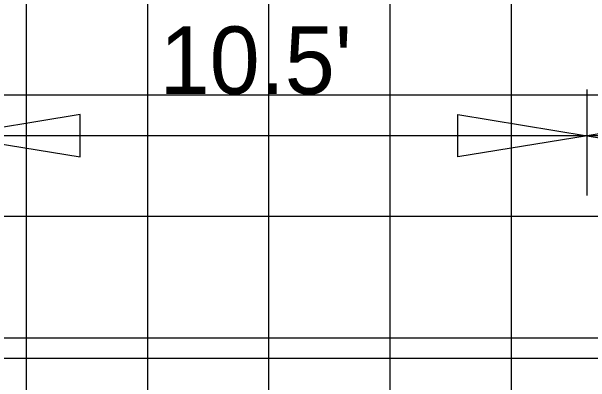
# Model space of a CAD drawing. Extents: x 2193008 to 2198143, y 1236112 to 1237864.
# Drawn here: x 2196486.46 to 2196496.01, y 1237206.38 to 1237212.48 of the extents above; entities that cross this region are included whole.
import ezdxf

# ---------------------------------------------------------------- set-up
doc = ezdxf.new("R2010")
doc.units = 0
for name, color, linetype in [('GSDIMS', 7, 'Continuous'), ('Level 55', 7, 'Continuous'), ('M-ROADS', 7, 'Continuous')]:
    doc.layers.add(name, color=color, linetype=linetype)

msp = doc.modelspace()

# ---------------------------------------------------------------- linework, layer by layer
at = {"layer": 'GSDIMS'}
for p, q in [((2196495.9509, 1237209.4565), (2196495.9509, 1237211.1979)), ((2196495.9509, 1237210.4401), (2196485.4614, 1237210.4401)), ((2196507.9565, 1237210.4401), (2196495.9509, 1237210.4401)), ((2196448.0599, 1237206.777), (2196507.4565, 1237206.777))]:
    msp.add_line(p, q, dxfattribs=at)
for points in [[(2196485.4614, 1237210.4401), (2196487.5898, 1237210.0929), (2196487.5898, 1237210.7872)], [(2196495.9509, 1237210.4401), (2196493.8225, 1237210.0929), (2196493.8225, 1237210.7872)], [(2196495.9509, 1237210.4401), (2196498.0793, 1237210.0929), (2196498.0793, 1237210.7872)]]:
    msp.add_lwpolyline(points, close=True, dxfattribs=at)
at = {"layer": 'M-ROADS'}
for p, q in [((2196486.7065, 1237163.1062), (2196486.7065, 1237223.1062)), ((2196488.7065, 1237163.1062), (2196488.7065, 1237223.1062)), ((2196490.7065, 1237163.1062), (2196490.7065, 1237223.1062)), ((2196492.7065, 1237163.1062), (2196492.7065, 1237223.1062)), ((2196494.7065, 1237163.1062), (2196494.7065, 1237223.1062)), ((2196544.7065, 1237211.1062), (2196414.7065, 1237211.1062)), ((2196544.7065, 1237209.1062), (2196414.7065, 1237209.1062)), ((2196544.7065, 1237207.1062), (2196414.7065, 1237207.1062))]:
    msp.add_line(p, q, dxfattribs=at)

# ---------------------------------------------------------------- texts
at = {"layer": 'Level 55'}
msp.add_text("10.5'", height=1.11046, dxfattribs=at).set_placement((2196488.9021, 1237211.1283))

doc.saveas('drawing.dxf')
